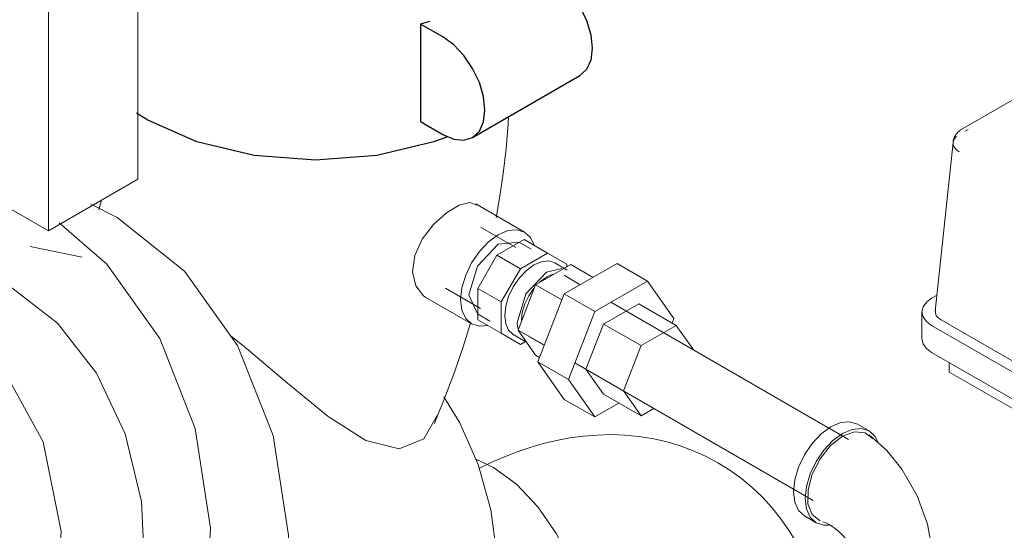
# Model space of a CAD drawing. Header units: centimetres. Extents: x -1589 to 108054, y -205274 to 31709.
# Tile 272 of 281: x 25607 to 25636, y 27456 to 27471. Entities that reach past the tile are written whole.
import ezdxf

# ---------------------------------------------------------------- set-up
doc = ezdxf.new("R2010")
doc.units = ezdxf.units.CM
doc.header["$LTSCALE"] = 0.01
doc.header["$MEASUREMENT"] = 0
doc.layers.add('P-PIPE', color=7, linetype='Continuous', lineweight=9)

msp = doc.modelspace()

# ---------------------------------------------------------------- linework, layer by layer
at = {"layer": 'P-PIPE', "color": 30, "true_color": 0xff8000}
for p, q in [((25610.07451, 27475.32734), (25610.07508, 27466.20251)), ((25607.381, 27464.64686), (25607.38043, 27473.77169)), ((25602.32973, 27467.56321), (25607.381, 27464.64686)), ((25607.381, 27464.64686), (25610.07508, 27466.20251))]:
    msp.add_line(p, q, dxfattribs=at)
at = {"layer": 'P-PIPE', "color": 30, "lineweight": 25, "true_color": 0xff8000}
for p, q in [((25618.88143, 27470.96977), (25618.61036, 27470.88792)), ((25619.27984, 27470.5014), (25618.61036, 27470.88792)), ((25618.61036, 27470.88792), (25618.61036, 27467.94298)), ((25620.18154, 27467.46714), (25623.41443, 27469.33365)), ((25618.61036, 27467.94298), (25619.27984, 27467.55646))]:
    msp.add_line(p, q, dxfattribs=at)
at = {"layer": 'P-PIPE'}
for p, q in [((25640.29044, 27470.80379), (25634.94819, 27467.71944)), ((25635.04833, 27467.65923), (25635.13107, 27467.70701)), ((25634.67815, 27467.31483), (25634.14141, 27462.22235)), ((25608.98534, 27465.57326), (25608.90127, 27465.28167)), ((25621.75172, 27464.60757), (25620.27888, 27465.45791)), ((25621.48422, 27464.14424), (25620.42356, 27464.75662)), ((25620.91644, 27463.91191), (25621.73654, 27464.38539)), ((25620.95172, 27464.24255), (25621.57672, 27464.30446)), ((25621.95149, 27464.08809), (25621.57672, 27464.30446)), ((25621.73654, 27464.38539), (25622.44365, 27463.97714)), ((25608.39923, 27463.85624), (25606.83064, 27464.16854)), ((25622.44365, 27463.97714), (25621.62355, 27463.50366)), ((25623.02355, 27463.64234), (25622.44365, 27463.97714)), ((25620.33654, 27462.90749), (25620.91644, 27463.91191)), ((25620.91644, 27463.91191), (25621.62355, 27463.50366)), ((25623.03336, 27463.46347), (25622.6586, 27463.67984)), ((25622.94871, 27462.74189), (25624.54088, 27463.66113)), ((25624.54088, 27463.66113), (25625.46012, 27463.13041)), ((25621.62355, 27463.50366), (25621.04365, 27462.49924)), ((25622.0827, 27463.01758), (25623.14415, 27463.6304)), ((25622.40836, 27463.40156), (25622.8594, 27463.51374)), ((25623.02355, 27463.56077), (25623.02355, 27463.64234)), ((25623.14415, 27463.6304), (25623.8159, 27463.24257)), ((25623.43094, 27463.02031), (25622.94086, 27463.30325)), ((25625.46012, 27463.13041), (25623.86795, 27462.21117)), ((25626.2562, 27461.99786), (25625.46012, 27463.13041)), ((25619.35856, 27462.91198), (25620.41922, 27462.29961)), ((25620.33654, 27461.96052), (25620.33654, 27462.90749)), ((25621.04365, 27462.49924), (25620.33654, 27462.90749)), ((25621.55198, 27461.64972), (25622.0827, 27463.01758)), ((25622.0827, 27463.01758), (25622.87761, 27462.55864)), ((25618.77266, 27462.63249), (25620.15172, 27461.83629)), ((25621.04365, 27462.49924), (25621.04365, 27461.55227)), ((25622.15263, 27460.69011), (25622.94871, 27462.74189)), ((25622.94871, 27462.74189), (25623.86795, 27462.21117)), ((25631.52514, 27458.34712), (25624.35017, 27462.48959)), ((25634.19986, 27462.70578), (25634.0332, 27462.60955)), ((25623.86795, 27462.21117), (25623.07186, 27460.15938)), ((25625.19476, 27462.44648), (25624.13331, 27461.83366)), ((25625.19476, 27462.44648), (25626.32613, 27461.79328)), ((25633.7403, 27462.20131), (25633.7403, 27461.38481)), ((25620.32672, 27462.13939), (25620.70149, 27461.92302)), ((25620.33654, 27461.96052), (25621.04365, 27461.55227)), ((25626.20415, 27461.86371), (25626.2562, 27461.99786)), ((25638.84152, 27459.34357), (25634.31604, 27461.95636)), ((25622.0827, 27460.89468), (25621.55198, 27461.64972)), ((25622.34688, 27461.19078), (25621.55198, 27461.64972)), ((25624.13331, 27461.83366), (25623.60259, 27460.4658)), ((25624.13331, 27461.83366), (25625.26468, 27461.18046)), ((25626.32613, 27461.79328), (25625.26468, 27461.18046)), ((25626.85199, 27461.04516), (25626.32613, 27461.79328)), ((25634.0332, 27461.79306), (25638.55868, 27459.18027)), ((25621.04365, 27461.55227), (25621.62355, 27461.21747)), ((25621.4086, 27461.51477), (25621.78336, 27461.2984)), ((25621.62355, 27461.21747), (25621.7793, 27461.30739)), ((25621.78336, 27461.2984), (25621.73675, 27461.3316)), ((25621.87586, 27461.45862), (25622.34558, 27461.18742)), ((25625.26468, 27461.18046), (25624.73396, 27459.8126)), ((25622.0827, 27460.89468), (25622.20468, 27460.82426)), ((25622.94871, 27459.55756), (25622.15263, 27460.69011)), ((25623.07186, 27460.15938), (25622.15263, 27460.69011)), ((25638.55868, 27458.36377), (25634.0332, 27460.97656)), ((25623.26482, 27460.6567), (25630.46014, 27456.50248)), ((25624.73396, 27459.8126), (25623.60259, 27460.4658)), ((25623.60259, 27460.4658), (25624.13331, 27459.71076)), ((25634.56353, 27460.67037), (25634.56353, 27460.3846)), ((25623.07186, 27460.15938), (25623.86795, 27459.02684)), ((25639.08901, 27457.77181), (25634.56353, 27460.3846)), ((25624.73396, 27459.8126), (25625.26468, 27459.05757)), ((25622.94871, 27459.55756), (25623.86795, 27459.02684)), ((25624.13331, 27459.71076), (25625.26468, 27459.05757)), ((25623.86795, 27459.02684), (25624.59293, 27459.4454)), ((25625.26468, 27459.05757), (25625.64964, 27459.27982)), ((25632.14619, 27458.60632), (25631.79264, 27458.81044)), ((25630.19264, 27456.03916), (25630.54619, 27455.83504))]:
    msp.add_line(p, q, dxfattribs=at)
at = {"layer": 'P-PIPE', "color": 30, "lineweight": 25, "true_color": 0xff8000}
for points in [[(25622.51273, 27472.36791, 0), (25622.84278, 27472.12719, 0), (25623.15033, 27471.80252, 0), (25623.41443, 27471.41604, 0), (25623.61708, 27470.99408, 0), (25623.74448, 27470.5654, 0), (25623.78793, 27470.15921, 0), (25623.74448, 27469.80319, 0), (25623.61708, 27469.52161, 0), (25623.41443, 27469.33365, 0)], [(25620.18154, 27467.46714, 0), (25620.38419, 27467.6551, 0), (25620.51158, 27467.93668, 0), (25620.55504, 27468.2927, 0), (25620.51158, 27468.69889, 0), (25620.38419, 27469.12757, 0), (25620.18154, 27469.54953, 0), (25619.91744, 27469.93601, 0), (25619.60988, 27470.26068, 0), (25619.27984, 27470.5014, 0)], [(25619.42646, 27467.48049, 0), (25619.01134, 27467.33076, 0), (25617.28687, 27466.91836, 0), (25615.43629, 27466.7777, 0), (25613.58571, 27466.91836, 0), (25611.86124, 27467.33076, 0), (25610.38041, 27467.9868, 0), (25610.03904, 27468.19862, 0)], [(25619.27984, 27467.55646, 0), (25619.60988, 27467.41608, 0), (25619.91744, 27467.38562, 0), (25620.18154, 27467.46714, 0)]]:
    msp.add_polyline3d(points, dxfattribs=at)
at = {"layer": 'P-PIPE'}
for points in [[(25621.26194, 27468.09091, 0), (25621.25096, 27467.87333, 0), (25621.18916, 27467.12615, 0), (25621.10385, 27466.37769, 0), (25620.99564, 27465.6284, 0), (25620.89301, 27465.03911, 0)], [(25634.67753, 27467.30794, 0), (25634.68109, 27467.34093, 0), (25634.68683, 27467.37329, 0), (25634.69463, 27467.40475, 0), (25634.70431, 27467.4351, 0), (25634.71567, 27467.46414, 0), (25634.72851, 27467.49177, 0), (25634.74261, 27467.5179, 0), (25634.75778, 27467.54249, 0), (25634.77383, 27467.56555, 0), (25634.79059, 27467.5871, 0), (25634.80792, 27467.60719, 0), (25634.82569, 27467.62588, 0), (25634.84382, 27467.64326, 0), (25634.8622, 27467.65939, 0), (25634.88078, 27467.67434, 0), (25634.8995, 27467.68821, 0), (25634.91832, 27467.70106, 0), (25634.93722, 27467.71296, 0), (25634.94819, 27467.71944, 0)], [(25634.86585, 27467.02893, 0), (25634.79524, 27467.07729, 0), (25634.73983, 27467.13186, 0), (25634.70121, 27467.19107, 0), (25634.68051, 27467.2532, 0), (25634.67832, 27467.31646, 0), (25634.69473, 27467.37902, 0), (25634.72924, 27467.43907, 0), (25634.78085, 27467.49488, 0)], [(25608.65818, 27465.45622, 0), (25609.46024, 27465.05226, 0), (25611.48618, 27463.43223, 0), (25613.08854, 27461.18672, 0), (25614.15813, 27458.46878, 0), (25614.62205, 27455.46361, 0), (25614.44868, 27452.37603, 0), (25613.79276, 27449.80439, 0)], [(25618.36925, 27463.40653, 0), (25618.43458, 27463.89755, 0), (25618.65759, 27464.39081, 0), (25618.99675, 27464.8352, 0), (25619.39152, 27465.19016, 0), (25619.77736, 27465.42066, 0), (25620.10066, 27465.5011, 0), (25620.32959, 27465.42103, 0)], [(25611.67619, 27450.71698, 0), (25612.10329, 27452.58551, 0), (25612.27666, 27455.67309, 0), (25611.81274, 27458.67826, 0), (25610.74316, 27461.3962, 0), (25609.14079, 27463.64171, 0), (25607.70526, 27464.88585, 0)], [(25622.03741, 27464.21619, 0), (25621.93152, 27464.44081, 0), (25621.75172, 27464.60757, 0), (25621.51741, 27464.6799, 0), (25621.24454, 27464.65287, 0), (25620.95172, 27464.52832, 0), (25620.6589, 27464.31475, 0), (25620.38604, 27464.0267, 0), (25620.15172, 27463.68381, 0), (25619.97193, 27463.30944, 0), (25619.8589, 27462.92911, 0), (25619.82035, 27462.56873, 0)], [(25620.32672, 27462.13939, 0), (25620.06784, 27462.71162, 0), (25620.32672, 27463.58277, 0), (25620.95172, 27464.24255, 0)], [(25622.0336, 27463.61793, 0), (25622.26236, 27463.71523, 0), (25622.47554, 27463.73635, 0), (25622.6586, 27463.67984, 0)], [(25618.77258, 27462.6328, 0), (25618.70065, 27462.68088, 0), (25618.46768, 27462.98101, 0), (25618.36925, 27463.40653, 0)], [(25621.4086, 27461.51477, 0), (25621.26813, 27461.64505, 0), (25621.17983, 27461.84023, 0), (25621.14971, 27462.087, 0), (25621.17983, 27462.36854, 0), (25621.26813, 27462.66568, 0), (25621.4086, 27462.95815, 0), (25621.59165, 27463.22603, 0), (25621.80483, 27463.45107, 0), (25622.0336, 27463.61793, 0)], [(25621.54204, 27461.70191, 0), (25621.52448, 27461.87062, 0), (25621.78336, 27462.74178, 0), (25622.40836, 27463.40156, 0)], [(25622.21345, 27463.10834, 0), (25622.40836, 27463.2505, 0), (25622.60327, 27463.3334, 0)], [(25606.2239, 27462.96544, 0), (25607.65849, 27461.8558, 0), (25608.83712, 27460.3464, 0), (25609.69604, 27458.51887, 0), (25610.1888, 27456.47203, 0), (25610.28875, 27454.31659, 0), (25609.9905, 27452.1691, 0)], [(25621.65529, 27461.94615, 0), (25621.68095, 27462.18603, 0), (25621.75619, 27462.43919, 0), (25621.87586, 27462.68837, 0), (25622.03183, 27462.91661, 0)], [(25619.82035, 27462.56873, 0), (25619.8589, 27462.25287, 0), (25619.97193, 27462.00304, 0), (25620.15172, 27461.83629, 0), (25620.38604, 27461.76396, 0), (25620.63351, 27461.78456, 0)], [(25634.0332, 27462.60955, 0), (25633.87428, 27462.48998, 0), (25633.77438, 27462.35074, 0), (25633.7403, 27462.20131, 0), (25633.77438, 27462.05188, 0), (25633.87428, 27461.91263, 0), (25634.0332, 27461.79306, 0)], [(25634.31604, 27461.95636, 0), (25634.23224, 27462.01704, 0), (25634.17394, 27462.08695, 0), (25634.14406, 27462.16259, 0), (25634.14409, 27462.24015, 0)], [(25604.17641, 27462.13008, 0), (25605.97598, 27460.54991, 0), (25607.21938, 27458.27519, 0), (25607.76383, 27455.5714, 0), (25607.54688, 27452.76045, 0)], [(25620.12199, 27461.86386, 0), (25619.8947, 27461.1449, 0), (25619.64029, 27460.40508, 0), (25619.36679, 27459.66905, 0), (25619.0746, 27458.93749, 0), (25619.0313, 27458.83324, 0)], [(25612.89258, 27461.47104, 0), (25613.29103, 27461.15115, 0), (25614.59309, 27460.05123, 0), (25615.8196, 27459.04442, 0), (25616.96313, 27458.3124, 0), (25617.96508, 27458.06945, 0), (25618.71251, 27458.37226, 0), (25619.10705, 27459.06859, 0)], [(25634.0332, 27460.97656, 0), (25633.87428, 27461.09613, 0), (25633.77438, 27461.23538, 0), (25633.7403, 27461.38481, 0)], [(25619.75267, 27448.94582, 0), (25619.84817, 27449.13619, 0), (25620.38711, 27450.46258, 0), (25620.75167, 27451.87295, 0), (25620.93214, 27453.32975, 0), (25620.92371, 27454.79421, 0), (25620.72661, 27456.22732, 0), (25620.34609, 27457.59095, 0), (25619.79228, 27458.84879, 0), (25619.31548, 27459.63905, 0)], [(25630.19264, 27456.03916, 0), (25630.01284, 27456.20592, 0), (25629.89982, 27456.45574, 0), (25629.86127, 27456.7716, 0), (25629.89982, 27457.13198, 0), (25630.01284, 27457.51231, 0), (25630.19264, 27457.88668, 0), (25630.42695, 27458.22957, 0), (25630.69982, 27458.51762, 0), (25630.99264, 27458.7312, 0)], [(25630.99264, 27458.7312, 0), (25631.28546, 27458.85574, 0), (25631.55832, 27458.88277, 0), (25631.79264, 27458.81044, 0)], [(25632.42304, 27458.24287, 0), (25632.32599, 27458.43956, 0), (25632.14619, 27458.60632, 0), (25631.91188, 27458.67865, 0), (25631.63901, 27458.65162, 0), (25631.34619, 27458.52707, 0)], [(25627.58457, 27457.64557, 0), (25627.20755, 27457.84617, 0), (25626.8181, 27458.02007, 0), (25626.41867, 27458.16659, 0), (25626.01171, 27458.28551, 0), (25625.59954, 27458.37697, 0), (25625.1843, 27458.4415, 0), (25624.76785, 27458.4799, 0), (25624.35178, 27458.49316, 0), (25623.93737, 27458.48239, 0), (25623.52565, 27458.44876, 0), (25623.11737, 27458.39345, 0), (25622.71311, 27458.31758, 0), (25622.31326, 27458.22224, 0), (25621.91809, 27458.1084, 0), (25621.52778, 27457.97698, 0), (25621.14244, 27457.82881, 0), (25620.76214, 27457.66463, 0), (25620.38693, 27457.48511, 0)], [(25631.34619, 27458.52707, 0), (25631.05337, 27458.3135, 0), (25630.78051, 27458.02545, 0), (25630.54619, 27457.68256, 0), (25630.3664, 27457.30819, 0), (25630.25337, 27456.92786, 0), (25630.21482, 27456.56748, 0), (25630.25337, 27456.25162, 0), (25630.3664, 27456.00179, 0), (25630.54619, 27455.83504, 0), (25630.78051, 27455.76271, 0), (25630.93172, 27455.76596, 0)], [(25631.34619, 27458.44542, 0), (25630.98362, 27458.1623, 0), (25630.6648, 27457.76581, 0), (25630.42783, 27457.3031, 0), (25630.3018, 27456.83094, 0), (25630.30165, 27456.40553, 0), (25630.42739, 27456.07821, 0), (25630.66409, 27455.88949, 0)], [(25632.26455, 27458.36354, 0), (25632.02758, 27458.55261, 0), (25631.70876, 27458.58096, 0), (25631.34619, 27458.44542, 0)], [(25634.04071, 27454.2404, 0), (25634.05368, 27454.97076, 0), (25633.90938, 27455.79321, 0), (25633.59773, 27456.64654, 0), (25633.13644, 27457.44888, 0), (25632.68008, 27458.01028, 0), (25632.14401, 27458.48831, 0)], [(25620.2816, 27457.75085, 0), (25620.8103, 27457.50645, 0), (25621.50575, 27456.99921, 0), (25622.1538, 27456.3151, 0), (25622.7103, 27455.50073, 0), (25623.13732, 27454.6116, 0), (25623.40575, 27453.70832, 0), (25623.49731, 27452.85242, 0)], [(25627.58457, 27457.64557, 0), (25627.9468, 27457.41937, 0), (25628.29212, 27457.16904, 0), (25628.61873, 27456.89639, 0), (25628.9252, 27456.6034, 0), (25629.21049, 27456.29219, 0), (25629.474, 27455.96484, 0), (25629.71548, 27455.62339, 0), (25629.93499, 27455.26969, 0), (25630.13287, 27454.90542, 0), (25630.30961, 27454.53204, 0), (25630.46584, 27454.15081, 0), (25630.60227, 27453.76277, 0), (25630.71963, 27453.36882, 0), (25630.81863, 27452.96968, 0), (25630.89997, 27452.56595, 0), (25630.96432, 27452.15814, 0)], [(25630.7528, 27455.86416, 0), (25630.7836, 27455.85536, 0), (25630.82362, 27455.84016, 0), (25630.92017, 27455.79287, 0), (25631.02371, 27455.72915, 0), (25631.1324, 27455.64955, 0), (25631.2441, 27455.55483, 0), (25631.35616, 27455.44639, 0), (25631.57162, 27455.19533, 0), (25631.74161, 27454.94664, 0), (25631.85, 27454.75303, 0), (25631.97573, 27454.46489, 0), (25632.05107, 27454.20872, 0)]]:
    msp.add_polyline3d(points, dxfattribs=at)

doc.saveas('drawing.dxf')
